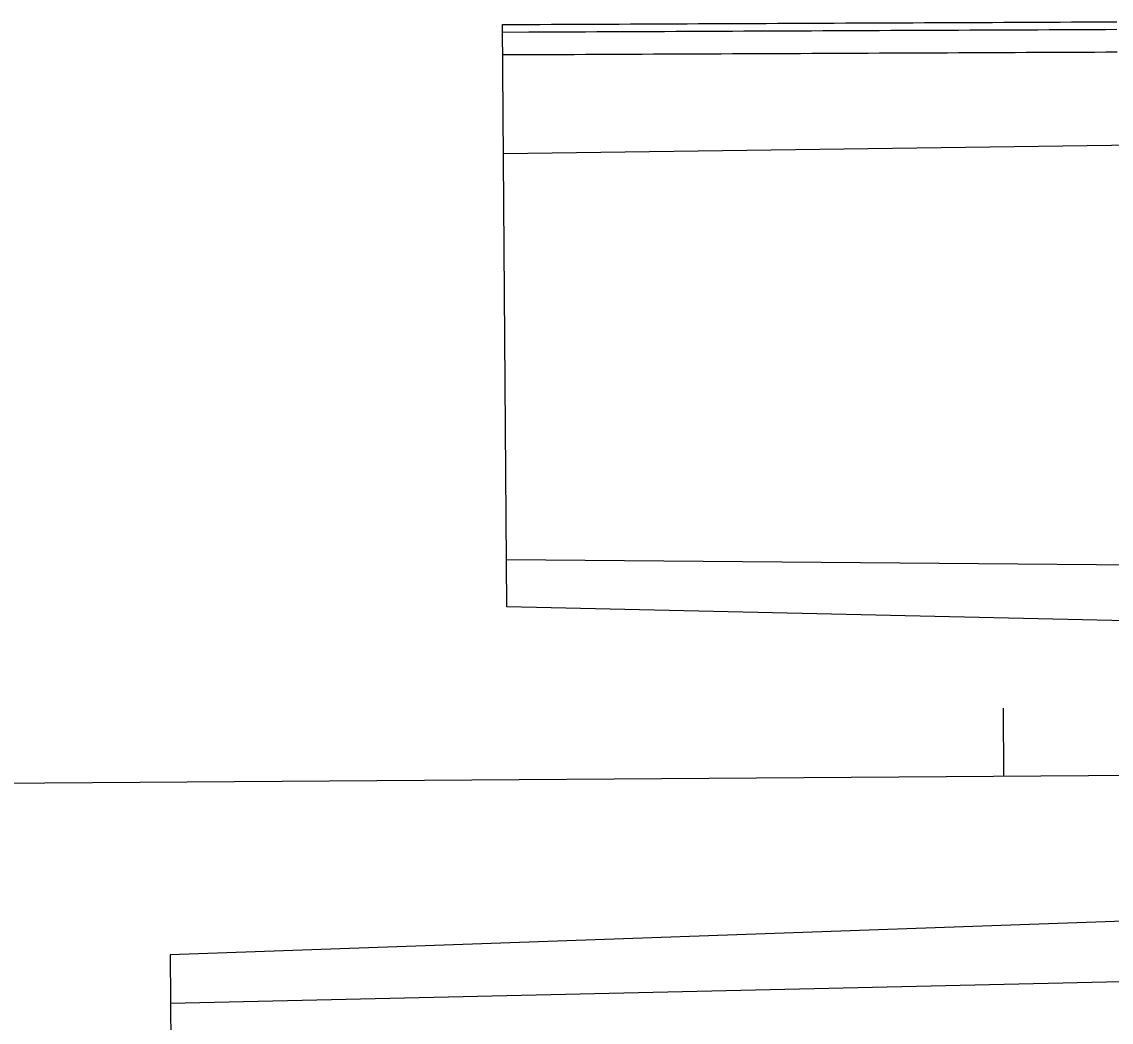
# Model space of a CAD drawing. Extents: x 2145147 to 2158018, y 137519 to 148068.
# Drawn here: x 2152617 to 2152713.4, y 142891.2 to 142979.8 of the extents above; entities that cross this region are included whole.
import ezdxf

# ---------------------------------------------------------------- set-up
doc = ezdxf.new("R2010")
doc.units = 0
doc.layers.add('EX_Align_1', color=7, linetype='Continuous')
doc.layers.add('PR_Phasing_Pavement_1', color=7, linetype='Continuous')

msp = doc.modelspace()

# ---------------------------------------------------------------- linework, layer by layer
at = {"layer": 'EX_Align_1'}
msp.add_line((2152518.519, 142911.699), (2153053.893, 142915.528), dxfattribs=at)
msp.add_lwpolyline([(2152703.859, 142919.024), (2152703.902, 142913.025)], dxfattribs=at)
at = {"layer": 'PR_Phasing_Pavement_1'}
for p, q in [((2152659.938, 142928.008), (2152659.57, 142979.522)), ((2153203.471, 142975.601), (2152659.651, 142968.08)), ((2153203.815, 142927.601), (2152659.908, 142932.158)), ((2153173.973, 142905.388), (2152630.188, 142892.905)), ((2152630.158, 142897.213), (2152630.384, 142865.497))]:
    msp.add_line(p, q, dxfattribs=at)
for points in [[(2152659.57, 142979.522), (2152661.895, 142979.533), (2152662.895, 142979.537), (2152663.896, 142979.541), (2152664.896, 142979.546), (2152665.897, 142979.55), (2152666.898, 142979.555), (2152667.898, 142979.559), (2152668.899, 142979.564), (2152669.899, 142979.568), (2152670.9, 142979.573), (2152671.9, 142979.577), (2152672.901, 142979.582), (2152673.902, 142979.586), (2152674.902, 142979.591), (2152675.903, 142979.595), (2152676.903, 142979.6), (2152677.904, 142979.604), (2152678.905, 142979.608), (2152679.905, 142979.613), (2152680.906, 142979.617), (2152681.906, 142979.622), (2152682.907, 142979.626), (2152683.908, 142979.631), (2152684.908, 142979.635), (2152685.909, 142979.64), (2152686.909, 142979.644), (2152687.91, 142979.649), (2152688.91, 142979.653), (2152689.911, 142979.658), (2152690.912, 142979.662), (2152691.912, 142979.666), (2152692.913, 142979.671), (2152693.913, 142979.675), (2152694.914, 142979.68), (2152695.915, 142979.684), (2152696.915, 142979.689), (2152697.916, 142979.693), (2152698.916, 142979.698), (2152699.917, 142979.702), (2152700.918, 142979.707), (2152701.918, 142979.711), (2152702.919, 142979.716), (2152703.919, 142979.72), (2152704.92, 142979.725), (2152705.92, 142979.729), (2152706.921, 142979.733), (2152707.922, 142979.738), (2152708.922, 142979.742), (2152709.923, 142979.747), (2152710.923, 142979.751), (2152711.924, 142979.756), (2152712.925, 142979.76), (2152713.925, 142979.765)], [(2152659.574, 142978.856), (2152661.898, 142978.866), (2152662.898, 142978.87), (2152663.899, 142978.875), (2152664.9, 142978.879), (2152665.9, 142978.884), (2152666.901, 142978.888), (2152667.901, 142978.893), (2152668.902, 142978.897), (2152669.903, 142978.902), (2152670.903, 142978.906), (2152671.904, 142978.911), (2152672.904, 142978.915), (2152673.905, 142978.92), (2152674.906, 142978.924), (2152675.906, 142978.928), (2152676.907, 142978.933), (2152677.907, 142978.937), (2152678.908, 142978.942), (2152679.908, 142978.946), (2152680.909, 142978.951), (2152681.91, 142978.955), (2152682.91, 142978.96), (2152683.911, 142978.964), (2152684.911, 142978.969), (2152685.912, 142978.973), (2152686.913, 142978.978), (2152687.913, 142978.982), (2152688.914, 142978.987), (2152689.914, 142978.991), (2152690.915, 142978.995), (2152691.916, 142979), (2152692.916, 142979.004), (2152693.917, 142979.009), (2152694.917, 142979.013), (2152695.918, 142979.018), (2152696.918, 142979.022), (2152697.919, 142979.027), (2152698.92, 142979.031), (2152699.92, 142979.036), (2152700.921, 142979.04), (2152701.921, 142979.045), (2152702.922, 142979.049), (2152703.923, 142979.053), (2152704.923, 142979.058), (2152705.924, 142979.062), (2152706.924, 142979.067), (2152707.925, 142979.071), (2152708.925, 142979.076), (2152709.926, 142979.08), (2152710.927, 142979.085), (2152711.927, 142979.089), (2152712.928, 142979.094), (2152713.928, 142979.098)], [(2152659.589, 142976.856), (2152661.908, 142976.866), (2152662.908, 142976.871), (2152663.909, 142976.875), (2152664.91, 142976.88), (2152665.91, 142976.884), (2152666.911, 142976.889), (2152667.911, 142976.893), (2152668.912, 142976.898), (2152669.912, 142976.902), (2152670.913, 142976.906), (2152671.914, 142976.911), (2152672.914, 142976.915), (2152673.915, 142976.92), (2152674.915, 142976.924), (2152675.916, 142976.929), (2152676.917, 142976.933), (2152677.917, 142976.938), (2152678.918, 142976.942), (2152679.918, 142976.947), (2152680.919, 142976.951), (2152681.919, 142976.956), (2152682.92, 142976.96), (2152683.921, 142976.964), (2152684.921, 142976.969), (2152685.922, 142976.973), (2152686.922, 142976.978), (2152687.923, 142976.982), (2152688.924, 142976.987), (2152689.924, 142976.991), (2152690.925, 142976.996), (2152691.925, 142977), (2152692.926, 142977.005), (2152693.927, 142977.009), (2152694.927, 142977.014), (2152695.928, 142977.018), (2152696.928, 142977.023), (2152697.929, 142977.027), (2152698.929, 142977.031), (2152699.93, 142977.036), (2152700.931, 142977.04), (2152701.931, 142977.045), (2152702.932, 142977.049), (2152703.932, 142977.054), (2152704.933, 142977.058), (2152705.934, 142977.063), (2152706.934, 142977.067), (2152707.935, 142977.072), (2152708.935, 142977.076), (2152709.936, 142977.081), (2152710.937, 142977.085), (2152711.937, 142977.09), (2152712.938, 142977.094), (2152713.938, 142977.098)], [(2153103.977, 142915.886), (2153103.962, 142917.968), (2152659.938, 142928.008)], [(2153103.964, 142915.886), (2153103.979, 142913.921), (2152630.158, 142897.213)]]:
    msp.add_lwpolyline(points, dxfattribs=at)

doc.saveas('drawing.dxf')
